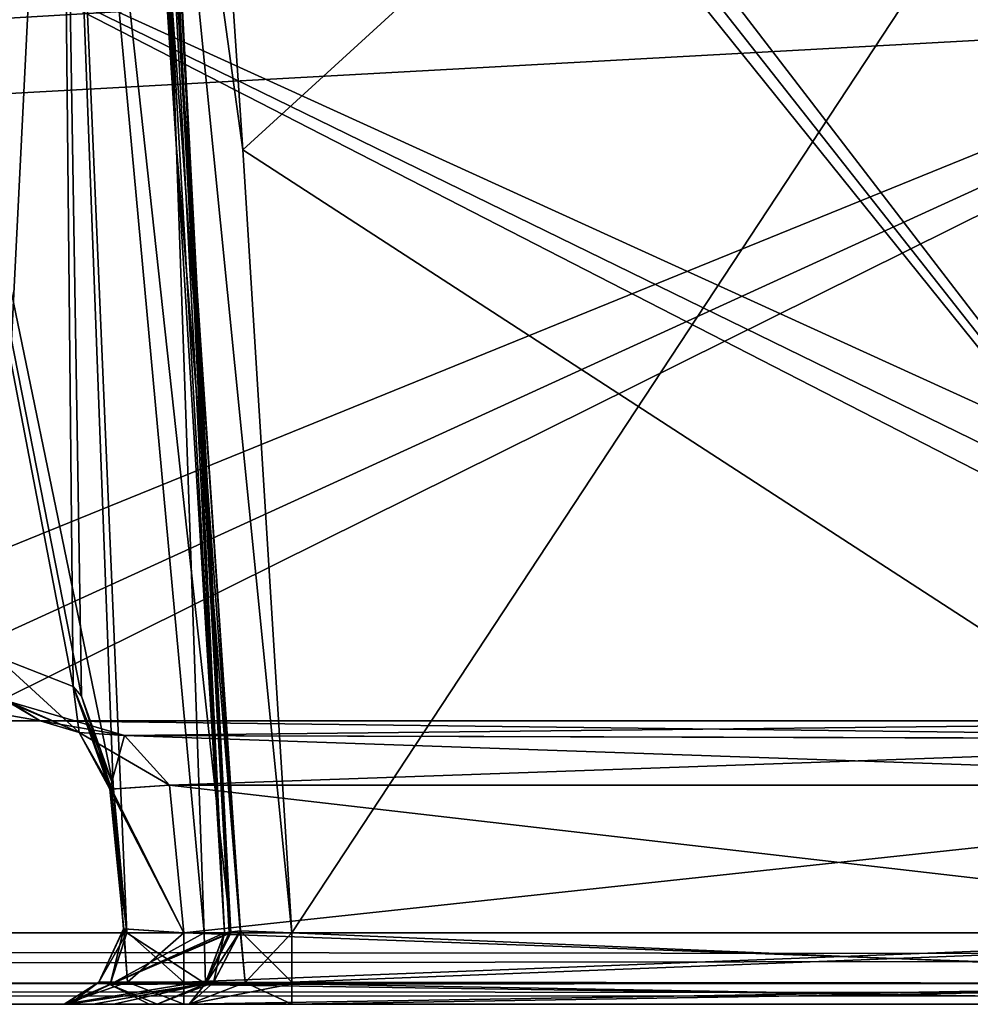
# Model space of a CAD drawing. Header units: inches. Extents: x -9.1 to 9.1, y -1.6 to 4.3.
# Tile 437 of 656: x -1.806 to -1.386, y -1.605 to -1.171. Entities that reach past the tile are written whole.
import ezdxf

# ---------------------------------------------------------------- set-up
doc = ezdxf.new("R2010")
doc.units = ezdxf.units.IN
doc.header["$LTSCALE"] = 81.481481
doc.header["$MEASUREMENT"] = 0
for name, color, linetype in [('12595', 7, 'CONTINUOUS'), ('12596', 7, 'CONTINUOUS'), ('12597', 7, 'CONTINUOUS'), ('12598', 7, 'CONTINUOUS'), ('12599', 7, 'CONTINUOUS'), ('12600', 7, 'CONTINUOUS'), ('12601', 7, 'CONTINUOUS'), ('129', 7, 'CONTINUOUS'), ('36', 7, 'CONTINUOUS'), ('395', 7, 'CONTINUOUS'), ('55', 7, 'CONTINUOUS'), ('5806', 7, 'CONTINUOUS'), ('5827', 7, 'CONTINUOUS'), ('5828', 7, 'CONTINUOUS'), ('5829', 7, 'CONTINUOUS'), ('5830', 7, 'CONTINUOUS'), ('5831', 7, 'CONTINUOUS'), ('5832', 7, 'CONTINUOUS'), ('5833', 7, 'CONTINUOUS'), ('5834', 7, 'CONTINUOUS'), ('5835', 7, 'CONTINUOUS'), ('5836', 7, 'CONTINUOUS'), ('5837', 7, 'CONTINUOUS'), ('5838', 7, 'CONTINUOUS'), ('5841', 7, 'CONTINUOUS'), ('743', 7, 'CONTINUOUS'), ('746', 7, 'CONTINUOUS'), ('747', 7, 'CONTINUOUS'), ('748', 7, 'CONTINUOUS'), ('749', 7, 'CONTINUOUS'), ('757', 7, 'CONTINUOUS'), ('758', 7, 'CONTINUOUS'), ('77', 7, 'CONTINUOUS'), ('78', 7, 'CONTINUOUS'), ('96', 7, 'CONTINUOUS')]:
    doc.layers.add(name, color=color, linetype=linetype)

msp = doc.modelspace()

# ---------------------------------------------------------------- linework, layer by layer
at = {"layer": '12595', "linetype": 'Continuous'}
for points in [[(-1.79654, -1.48, -4.11649), (-1.12433, -1.48, -4.11649), (-1.12519, -1.48822, -4.13712), (-1.79654, -1.48, -4.11649)], [(-1.75929, -1.48645, -4.13507), (-1.79654, -1.48, -4.11649), (-1.12519, -1.48822, -4.13712), (-1.75929, -1.48645, -4.13507)], [(-1.73944, -1.50843, -4.14645), (-1.75929, -1.48645, -4.13507), (-1.12731, -1.50843, -4.14645), (-1.73944, -1.50843, -4.14645)], [(-1.12731, -1.50843, -4.14645), (-1.75929, -1.48645, -4.13507), (-1.12519, -1.48822, -4.13712), (-1.12731, -1.50843, -4.14645)]]:
    msp.add_3dface(points, dxfattribs=at)
at = {"layer": '12596', "linetype": 'Continuous'}
for points in [[(-1.78197, -1.46491, -4.17321), (-1.81613, -1.45157, -4.13916), (-1.77934, -1.48521, -4.15311), (-1.78197, -1.46491, -4.17321)], [(-1.81613, -1.45157, -4.13916), (-1.80982, -1.47208, -4.13186), (-1.77934, -1.48521, -4.15311), (-1.81613, -1.45157, -4.13916)], [(-1.76428, -1.50843, -4.19315), (-1.77825, -1.46918, -4.17748), (-1.78197, -1.46491, -4.17321), (-1.76428, -1.50843, -4.19315)], [(-1.76428, -1.50843, -4.19315), (-1.78197, -1.46491, -4.17321), (-1.76576, -1.51019, -4.1624), (-1.76428, -1.50843, -4.19315)], [(-1.78197, -1.46491, -4.17321), (-1.77934, -1.48521, -4.15311), (-1.76576, -1.51019, -4.1624), (-1.78197, -1.46491, -4.17321)], [(-1.80982, -1.47208, -4.13186), (-1.79654, -1.48, -4.11649), (-1.77934, -1.48521, -4.15311), (-1.80982, -1.47208, -4.13186)], [(-1.77934, -1.48521, -4.15311), (-1.79654, -1.48, -4.11649), (-1.75929, -1.48645, -4.13507), (-1.77934, -1.48521, -4.15311)], [(-1.77934, -1.48521, -4.15311), (-1.75929, -1.48645, -4.13507), (-1.76576, -1.51019, -4.1624), (-1.77934, -1.48521, -4.15311)], [(-1.73944, -1.50843, -4.14645), (-1.76576, -1.51019, -4.1624), (-1.75929, -1.48645, -4.13507), (-1.73944, -1.50843, -4.14645)]]:
    msp.add_3dface(points, dxfattribs=at)
at = {"layer": '12597', "linetype": 'Continuous'}
msp.add_3dface([(-1.81384, -1.48, -4.10259), (-1.79654, -1.48, -4.11649), (-1.80982, -1.47208, -4.13186), (-1.81384, -1.48, -4.10259)], dxfattribs=at)
at = {"layer": '12598', "linetype": 'Continuous'}
for points in [[(-1.75829, -1.57343, -4.19606), (-1.76428, -1.50843, -4.19315), (-1.76576, -1.51019, -4.1624), (-1.75829, -1.57343, -4.19606)], [(-1.76576, -1.51019, -4.1624), (-1.73944, -1.50843, -4.14645), (-1.73311, -1.57343, -4.14986), (-1.76576, -1.51019, -4.1624)], [(-1.75829, -1.57343, -4.19606), (-1.76576, -1.51019, -4.1624), (-1.75957, -1.57173, -4.16525), (-1.75829, -1.57343, -4.19606)], [(-1.75957, -1.57173, -4.16525), (-1.76576, -1.51019, -4.1624), (-1.73311, -1.57343, -4.14986), (-1.75957, -1.57173, -4.16525)]]:
    msp.add_3dface(points, dxfattribs=at)
at = {"layer": '12599', "linetype": 'Continuous'}
for points in [[(-1.76566, -1.59623, -4.20081), (-1.75957, -1.57173, -4.16525), (-1.77053, -1.59519, -4.17442), (-1.76566, -1.59623, -4.20081)], [(-1.77053, -1.59519, -4.17442), (-1.75957, -1.57173, -4.16525), (-1.75791, -1.59519, -4.15128), (-1.77053, -1.59519, -4.17442)], [(-1.76566, -1.59623, -4.20081), (-1.75829, -1.57343, -4.19606), (-1.75957, -1.57173, -4.16525), (-1.76566, -1.59623, -4.20081)], [(-1.75957, -1.57173, -4.16525), (-1.73311, -1.57343, -4.14986), (-1.75791, -1.59519, -4.15128), (-1.75957, -1.57173, -4.16525)], [(-1.75791, -1.59519, -4.15128), (-1.73311, -1.57343, -4.14986), (-1.73311, -1.59625, -4.14107), (-1.75791, -1.59519, -4.15128)], [(-1.78574, -1.605, -4.15107), (-1.78346, -1.605, -4.2123), (-1.77053, -1.59519, -4.17442), (-1.78574, -1.605, -4.15107)], [(-1.78574, -1.605, -4.15107), (-1.77053, -1.59519, -4.17442), (-1.75791, -1.59519, -4.15128), (-1.78574, -1.605, -4.15107)], [(-1.78574, -1.605, -4.15107), (-1.75791, -1.59519, -4.15128), (-1.73311, -1.59625, -4.14107), (-1.78574, -1.605, -4.15107)], [(-1.73311, -1.605, -4.1199), (-1.78574, -1.605, -4.15107), (-1.73311, -1.59625, -4.14107), (-1.73311, -1.605, -4.1199)], [(-1.78346, -1.605, -4.2123), (-1.76566, -1.59623, -4.20081), (-1.77053, -1.59519, -4.17442), (-1.78346, -1.605, -4.2123)]]:
    msp.add_3dface(points, dxfattribs=at)
at = {"layer": '12600', "linetype": 'Continuous'}
for points in [[(-1.73311, -1.59625, -4.14107), (-1.73311, -1.57343, -4.14986), (-1.13071, -1.59526, -4.14202), (-1.73311, -1.59625, -4.14107)], [(-1.13071, -1.59526, -4.14202), (-1.73311, -1.57343, -4.14986), (-1.13071, -1.57343, -4.14986), (-1.13071, -1.59526, -4.14202)], [(-1.13071, -1.605, -4.1199), (-1.73311, -1.59625, -4.14107), (-1.13071, -1.59526, -4.14202), (-1.13071, -1.605, -4.1199)], [(-1.13071, -1.605, -4.1199), (-1.73311, -1.605, -4.1199), (-1.73311, -1.59625, -4.14107), (-1.13071, -1.605, -4.1199)]]:
    msp.add_3dface(points, dxfattribs=at)
at = {"layer": '12601', "linetype": 'Continuous'}
for points in [[(-1.73311, -1.57343, -4.14986), (-1.73944, -1.50843, -4.14645), (-1.12731, -1.50843, -4.14645), (-1.73311, -1.57343, -4.14986)], [(-1.13071, -1.57343, -4.14986), (-1.73311, -1.57343, -4.14986), (-1.12731, -1.50843, -4.14645), (-1.13071, -1.57343, -4.14986)]]:
    msp.add_3dface(points, dxfattribs=at)
at = {"layer": '129', "linetype": 'Continuous'}
for points in [[(-1.13847, -1.45157, 4.05518), (-1.12031, -1.105, 4.05518), (-1.89919, -1.105, 4.05518), (-1.13847, -1.45157, 4.05518)], [(-1.1478, -1.47174, 4.05518), (-1.13847, -1.45157, 4.05518), (-1.89919, -1.105, 4.05518), (-1.1478, -1.47174, 4.05518)], [(-1.16843, -1.48, 4.05518), (-1.1478, -1.47174, 4.05518), (-1.89919, -1.105, 4.05518), (-1.16843, -1.48, 4.05518)], [(-1.83209, -1.48, 4.05518), (-1.16843, -1.48, 4.05518), (-1.89919, -1.105, 4.05518), (-1.83209, -1.48, 4.05518)]]:
    msp.add_3dface(points, dxfattribs=at)
at = {"layer": '36', "linetype": 'Continuous'}
for points in [[(-8.57818, -1.605, -4.59779), (8.5782, -1.605, -4.59779), (-6.00062, -1.605, -4.5107), (-8.57818, -1.605, -4.59779)], [(8.5782, -1.605, 4.59779), (-8.57818, -1.605, 4.59779), (6.00062, -1.605, 4.5107), (8.5782, -1.605, 4.59779)], [(6.00062, -1.605, 4.5107), (-8.57818, -1.605, 4.59779), (5.92149, -1.605, 4.48987), (6.00062, -1.605, 4.5107)], [(5.92149, -1.605, 4.48987), (-8.57818, -1.605, 4.59779), (2.00062, -1.605, 4.5107), (5.92149, -1.605, 4.48987)], [(2.00062, -1.605, 4.5107), (-8.57818, -1.605, 4.59779), (1.92149, -1.605, 4.48987), (2.00062, -1.605, 4.5107)], [(1.92149, -1.605, 4.48987), (-8.57818, -1.605, 4.59779), (-1.99938, -1.605, 4.5107), (1.92149, -1.605, 4.48987)], [(-6.00062, -1.605, -4.5107), (8.5782, -1.605, -4.59779), (-5.92149, -1.605, -4.48987), (-6.00062, -1.605, -4.5107)], [(-5.92149, -1.605, -4.48987), (8.5782, -1.605, -4.59779), (-2.00062, -1.605, -4.5107), (-5.92149, -1.605, -4.48987)], [(-2.00062, -1.605, -4.5107), (8.5782, -1.605, -4.59779), (-1.92149, -1.605, -4.48987), (-2.00062, -1.605, -4.5107)], [(1.92149, -1.605, 4.48987), (-1.99938, -1.605, 4.5107), (1.68549, -1.605, 4.45621), (1.92149, -1.605, 4.48987)], [(-1.99938, -1.605, 4.5107), (-1.92043, -1.605, 4.48927), (-1.68549, -1.605, 4.45621), (-1.99938, -1.605, 4.5107)], [(-1.17481, -1.605, 4.45621), (-1.99938, -1.605, 4.5107), (-1.68549, -1.605, 4.45621), (-1.17481, -1.605, 4.45621)], [(-1.99938, -1.605, 4.5107), (-1.17481, -1.605, 4.45621), (-0.86755, -1.605, 4.43868), (-1.99938, -1.605, 4.5107)], [(1.68549, -1.605, 4.45621), (-1.99938, -1.605, 4.5107), (1.17481, -1.605, 4.45621), (1.68549, -1.605, 4.45621)], [(1.17481, -1.605, 4.45621), (-1.99938, -1.605, 4.5107), (0.82519, -1.605, 4.45621), (1.17481, -1.605, 4.45621)], [(0.82519, -1.605, 4.45621), (-1.99938, -1.605, 4.5107), (-0.82519, -1.605, 4.45621), (0.82519, -1.605, 4.45621)], [(-0.82519, -1.605, 4.45621), (-1.99938, -1.605, 4.5107), (-0.86755, -1.605, 4.43868), (-0.82519, -1.605, 4.45621)], [(-1.92149, -1.605, -4.48987), (8.5782, -1.605, -4.59779), (1.99938, -1.605, -4.5107), (-1.92149, -1.605, -4.48987)], [(-1.86297, -1.605, -4.43193), (-1.92149, -1.605, -4.48987), (-1.68549, -1.605, -4.45621), (-1.86297, -1.605, -4.43193)], [(-1.92149, -1.605, -4.48987), (1.99938, -1.605, -4.5107), (-1.68549, -1.605, -4.45621), (-1.92149, -1.605, -4.48987)], [(-1.92043, -1.605, 4.48927), (-1.86268, -1.605, 4.43148), (-1.74483, -1.605, 4.38793), (-1.92043, -1.605, 4.48927)], [(-1.68549, -1.605, 4.45621), (-1.92043, -1.605, 4.48927), (-1.73071, -1.605, 4.43563), (-1.68549, -1.605, 4.45621)], [(-1.73071, -1.605, 4.43563), (-1.92043, -1.605, 4.48927), (-1.74483, -1.605, 4.38793), (-1.73071, -1.605, 4.43563)], [(-1.84129, -1.605, -4.352), (-1.86297, -1.605, -4.43193), (-1.73074, -1.605, -4.4356), (-1.84129, -1.605, -4.352)], [(-1.73074, -1.605, -4.4356), (-1.86297, -1.605, -4.43193), (-1.68549, -1.605, -4.45621), (-1.73074, -1.605, -4.4356)], [(-1.86268, -1.605, 4.43148), (-1.84129, -1.605, 4.352), (-1.78582, -1.605, 4.15122), (-1.86268, -1.605, 4.43148)], [(-1.74483, -1.605, 4.38793), (-1.86268, -1.605, 4.43148), (-1.74835, -1.605, 4.29664), (-1.74483, -1.605, 4.38793)], [(-1.74835, -1.605, 4.29664), (-1.86268, -1.605, 4.43148), (-1.78346, -1.605, 4.2123), (-1.74835, -1.605, 4.29664)], [(-1.78346, -1.605, 4.2123), (-1.86268, -1.605, 4.43148), (-1.78582, -1.605, 4.15122), (-1.78346, -1.605, 4.2123)], [(-1.84129, -1.605, 4.352), (-1.84129, -1.605, -4.352), (-1.78574, -1.605, -4.15107), (-1.84129, -1.605, 4.352)], [(-1.78574, -1.605, -4.15107), (-1.84129, -1.605, -4.352), (-1.78346, -1.605, -4.2123), (-1.78574, -1.605, -4.15107)], [(-1.78346, -1.605, -4.2123), (-1.84129, -1.605, -4.352), (-1.74483, -1.605, -4.38793), (-1.78346, -1.605, -4.2123)], [(-1.74483, -1.605, -4.38793), (-1.84129, -1.605, -4.352), (-1.73074, -1.605, -4.4356), (-1.74483, -1.605, -4.38793)], [(-1.78582, -1.605, 4.15122), (-1.84129, -1.605, 4.352), (-1.78574, -1.605, -4.15107), (-1.78582, -1.605, 4.15122)], [(-1.73311, -1.605, 4.1199), (-1.78582, -1.605, 4.15122), (-1.73311, -1.605, -4.1199), (-1.73311, -1.605, 4.1199)], [(-1.73311, -1.605, -4.1199), (-1.78582, -1.605, 4.15122), (-1.78574, -1.605, -4.15107), (-1.73311, -1.605, -4.1199)], [(-1.77307, -1.605, -4.2299), (-1.78346, -1.605, -4.2123), (-1.74483, -1.605, -4.38793), (-1.77307, -1.605, -4.2299)], [(-1.76411, -1.605, -4.24827), (-1.77307, -1.605, -4.2299), (-1.74483, -1.605, -4.38793), (-1.76411, -1.605, -4.24827)], [(-1.74474, -1.605, -4.31676), (-1.76411, -1.605, -4.24827), (-1.74483, -1.605, -4.38793), (-1.74474, -1.605, -4.31676)], [(-1.17481, -1.605, 4.1199), (-1.73311, -1.605, 4.1199), (-1.13071, -1.605, -4.1199), (-1.17481, -1.605, 4.1199)], [(-1.73311, -1.605, 4.1199), (-1.73311, -1.605, -4.1199), (-1.13071, -1.605, -4.1199), (-1.73311, -1.605, 4.1199)], [(-1.68549, -1.605, -4.45621), (1.99938, -1.605, -4.5107), (-1.13071, -1.605, -4.45621), (-1.68549, -1.605, -4.45621)]]:
    msp.add_3dface(points, dxfattribs=at)
at = {"layer": '395', "linetype": 'Continuous'}
for points in [[(-8.57837, -1.57343, 4.62775), (8.57837, -1.57343, 4.62775), (-8.52935, -0.63817, 4.57874), (-8.57837, -1.57343, 4.62775)], [(-8.52935, -0.63817, 4.57874), (8.57837, -1.57343, 4.62775), (-7.12257, -0.63817, 4.57874), (-8.52935, -0.63817, 4.57874)], [(-7.12257, -0.63817, 4.57874), (8.57837, -1.57343, 4.62775), (-6.87743, -0.63817, 4.57874), (-7.12257, -0.63817, 4.57874)], [(-6.87743, -0.63817, 4.57874), (8.57837, -1.57343, 4.62775), (-6.10307, -0.63817, 4.57874), (-6.87743, -0.63817, 4.57874)], [(-6.10307, -0.63817, 4.57874), (8.57837, -1.57343, 4.62775), (-5.89693, -0.63817, 4.57874), (-6.10307, -0.63817, 4.57874)], [(-5.89693, -0.63817, 4.57874), (8.57837, -1.57343, 4.62775), (-5.12257, -0.63817, 4.57874), (-5.89693, -0.63817, 4.57874)], [(-5.12257, -0.63817, 4.57874), (8.57837, -1.57343, 4.62775), (-4.87743, -0.63817, 4.57874), (-5.12257, -0.63817, 4.57874)], [(-4.87743, -0.63817, 4.57874), (8.57837, -1.57343, 4.62775), (-4.10307, -0.63817, 4.57874), (-4.87743, -0.63817, 4.57874)], [(8.57837, -1.57343, 4.62775), (-3.89693, -0.63817, 4.57874), (-4.10307, -0.63817, 4.57874), (8.57837, -1.57343, 4.62775)], [(-3.89693, -0.63817, 4.57874), (8.57837, -1.57343, 4.62775), (-3.12257, -0.63817, 4.57874), (-3.89693, -0.63817, 4.57874)], [(-3.12257, -0.63817, 4.57874), (8.57837, -1.57343, 4.62775), (-2.87743, -0.63817, 4.57874), (-3.12257, -0.63817, 4.57874)], [(-2.87743, -0.63817, 4.57874), (8.57837, -1.57343, 4.62775), (-2.10307, -0.63817, 4.57874), (-2.87743, -0.63817, 4.57874)], [(-2.10307, -0.63817, 4.57874), (8.57837, -1.57343, 4.62775), (-1.89693, -0.63817, 4.57874), (-2.10307, -0.63817, 4.57874)], [(-1.89693, -0.63817, 4.57874), (8.57837, -1.57343, 4.62775), (-1.12257, -0.63817, 4.57874), (-1.89693, -0.63817, 4.57874)]]:
    msp.add_3dface(points, dxfattribs=at)
at = {"layer": '55', "linetype": 'Continuous'}
for points in [[(8.57837, -1.59603, 4.61918), (8.57837, -1.57343, 4.62775), (-8.57837, -1.59542, 4.61977), (8.57837, -1.59603, 4.61918)], [(-8.57837, -1.59542, 4.61977), (8.57837, -1.57343, 4.62775), (-8.57837, -1.57343, 4.62775), (-8.57837, -1.59542, 4.61977)], [(-8.57818, -1.605, 4.59779), (8.57837, -1.59603, 4.61918), (-8.57837, -1.59542, 4.61977), (-8.57818, -1.605, 4.59779)], [(-8.57818, -1.605, 4.59779), (8.5782, -1.605, 4.59779), (8.57837, -1.59603, 4.61918), (-8.57818, -1.605, 4.59779)]]:
    msp.add_3dface(points, dxfattribs=at)
at = {"layer": '5806', "linetype": 'Continuous'}
for points in [[(-1.16843, -1.48, 4.05518), (-1.83209, -1.48, 4.05518), (-1.16843, -1.48, 4.11649), (-1.16843, -1.48, 4.05518)], [(-1.16843, -1.48, 4.11649), (-1.83209, -1.48, 4.05518), (-1.79654, -1.48, 4.11649), (-1.16843, -1.48, 4.11649)], [(-1.79654, -1.48, 4.11649), (-1.83209, -1.48, 4.05518), (-1.81384, -1.48, 4.10259), (-1.79654, -1.48, 4.11649)]]:
    msp.add_3dface(points, dxfattribs=at)
at = {"layer": '5827', "linetype": 'Continuous'}
for points in [[(-1.1258, -0.63817, 4.47526), (-1.17481, -1.57343, 4.42625), (-1.8937, -0.63817, 4.47526), (-1.1258, -0.63817, 4.47526)], [(-1.8937, -0.63817, 4.47526), (-1.17481, -1.57343, 4.42625), (-1.75005, -0.84342, 4.4645), (-1.8937, -0.63817, 4.47526)], [(-1.17481, -1.57343, 4.42625), (-1.73028, -0.88348, 4.46241), (-1.75005, -0.84342, 4.4645), (-1.17481, -1.57343, 4.42625)], [(-1.17481, -1.57343, 4.42625), (-1.70704, -1.22837, 4.44433), (-1.73028, -0.88348, 4.46241), (-1.17481, -1.57343, 4.42625)], [(-1.17481, -1.57343, 4.42625), (-1.6855, -1.57343, 4.42625), (-1.70704, -1.22837, 4.44433), (-1.17481, -1.57343, 4.42625)]]:
    msp.add_3dface(points, dxfattribs=at)
at = {"layer": '5828', "linetype": 'Continuous'}
for points in [[(-1.17481, -1.57343, 4.42625), (-1.17481, -1.59526, 4.43408), (-1.6855, -1.57343, 4.42625), (-1.17481, -1.57343, 4.42625)], [(-1.6855, -1.57343, 4.42625), (-1.17481, -1.59526, 4.43408), (-1.68549, -1.59595, 4.43473), (-1.6855, -1.57343, 4.42625)], [(-1.17481, -1.59526, 4.43408), (-1.17481, -1.605, 4.45621), (-1.68549, -1.59595, 4.43473), (-1.17481, -1.59526, 4.43408)], [(-1.17481, -1.605, 4.45621), (-1.68549, -1.605, 4.45621), (-1.68549, -1.59595, 4.43473), (-1.17481, -1.605, 4.45621)]]:
    msp.add_3dface(points, dxfattribs=at)
at = {"layer": '5829', "linetype": 'Continuous'}
for points in [[(-1.72355, -1.59594, 4.39093), (-1.71516, -1.57343, 4.39211), (-1.70813, -1.57262, 4.41603), (-1.72355, -1.59594, 4.39093)], [(-1.72355, -1.59594, 4.39093), (-1.70813, -1.57262, 4.41603), (-1.71998, -1.59542, 4.41214), (-1.72355, -1.59594, 4.39093)], [(-1.71998, -1.59542, 4.41214), (-1.70813, -1.57262, 4.41603), (-1.70598, -1.59542, 4.42824), (-1.71998, -1.59542, 4.41214)], [(-1.70813, -1.57262, 4.41603), (-1.6855, -1.57343, 4.42625), (-1.70598, -1.59542, 4.42824), (-1.70813, -1.57262, 4.41603)], [(-1.70598, -1.59542, 4.42824), (-1.6855, -1.57343, 4.42625), (-1.68549, -1.59595, 4.43473), (-1.70598, -1.59542, 4.42824)], [(-1.73071, -1.605, 4.43563), (-1.74483, -1.605, 4.38793), (-1.71998, -1.59542, 4.41214), (-1.73071, -1.605, 4.43563)], [(-1.74483, -1.605, 4.38793), (-1.72355, -1.59594, 4.39093), (-1.71998, -1.59542, 4.41214), (-1.74483, -1.605, 4.38793)], [(-1.73071, -1.605, 4.43563), (-1.71998, -1.59542, 4.41214), (-1.70598, -1.59542, 4.42824), (-1.73071, -1.605, 4.43563)], [(-1.73071, -1.605, 4.43563), (-1.70598, -1.59542, 4.42824), (-1.68549, -1.59595, 4.43473), (-1.73071, -1.605, 4.43563)], [(-1.68549, -1.605, 4.45621), (-1.73071, -1.605, 4.43563), (-1.68549, -1.59595, 4.43473), (-1.68549, -1.605, 4.45621)]]:
    msp.add_3dface(points, dxfattribs=at)
at = {"layer": '5830', "linetype": 'Continuous'}
for points in [[(-1.73652, -1.2256, 4.40826), (-1.759, -0.88343, 4.42388), (-1.75478, -0.88448, 4.44958), (-1.73652, -1.2256, 4.40826)], [(-1.73028, -0.88348, 4.46241), (-1.70704, -1.22837, 4.44433), (-1.75478, -0.88448, 4.44958), (-1.73028, -0.88348, 4.46241)], [(-1.71516, -1.57343, 4.39211), (-1.73652, -1.2256, 4.40826), (-1.75478, -0.88448, 4.44958), (-1.71516, -1.57343, 4.39211)], [(-1.70813, -1.57262, 4.41603), (-1.71516, -1.57343, 4.39211), (-1.75478, -0.88448, 4.44958), (-1.70813, -1.57262, 4.41603)], [(-1.6855, -1.57343, 4.42625), (-1.70813, -1.57262, 4.41603), (-1.75478, -0.88448, 4.44958), (-1.6855, -1.57343, 4.42625)], [(-1.70704, -1.22837, 4.44433), (-1.6855, -1.57343, 4.42625), (-1.75478, -0.88448, 4.44958), (-1.70704, -1.22837, 4.44433)]]:
    msp.add_3dface(points, dxfattribs=at)
at = {"layer": '5831', "linetype": 'Continuous'}
for points in [[(-1.87987, -1.15839, 4.11478), (-1.78784, -0.88343, 4.21696), (-1.86635, -1.43262, 4.10565), (-1.87987, -1.15839, 4.11478)], [(-1.86635, -1.43262, 4.10565), (-1.78784, -0.88343, 4.21696), (-1.86068, -1.44608, 4.108), (-1.86635, -1.43262, 4.10565)], [(-1.86068, -1.44608, 4.108), (-1.78784, -0.88343, 4.21696), (-1.84826, -1.45157, 4.11518), (-1.86068, -1.44608, 4.108)], [(-1.84826, -1.45157, 4.11518), (-1.78784, -0.88343, 4.21696), (-1.83176, -1.45157, 4.1266), (-1.84826, -1.45157, 4.11518)], [(-1.83176, -1.45157, 4.1266), (-1.78784, -0.88343, 4.21696), (-1.81613, -1.45157, 4.13916), (-1.83176, -1.45157, 4.1266)], [(-1.81613, -1.45157, 4.13916), (-1.78784, -0.88343, 4.21696), (-1.78196, -1.46492, 4.17322), (-1.81613, -1.45157, 4.13916)], [(-1.72407, -1.57343, 4.27071), (-1.75829, -1.57343, 4.19606), (-1.78784, -0.88343, 4.21696), (-1.72407, -1.57343, 4.27071)], [(-1.78784, -0.88343, 4.21696), (-1.75829, -1.57343, 4.19606), (-1.76428, -1.50843, 4.19315), (-1.78784, -0.88343, 4.21696)], [(-1.74851, -0.88343, 4.352), (-1.72407, -1.57343, 4.27071), (-1.78784, -0.88343, 4.21696), (-1.74851, -0.88343, 4.352)], [(-1.78196, -1.46492, 4.17322), (-1.78784, -0.88343, 4.21696), (-1.77822, -1.46922, 4.17751), (-1.78196, -1.46492, 4.17322)], [(-1.77822, -1.46922, 4.17751), (-1.78784, -0.88343, 4.21696), (-1.76428, -1.50843, 4.19315), (-1.77822, -1.46922, 4.17751)], [(-1.759, -0.88343, 4.42388), (-1.73652, -1.2256, 4.40826), (-1.75115, -0.88343, 4.38832), (-1.759, -0.88343, 4.42388)], [(-1.71516, -1.57343, 4.39211), (-1.71305, -1.57343, 4.3721), (-1.75115, -0.88343, 4.38832), (-1.71516, -1.57343, 4.39211)], [(-1.73652, -1.2256, 4.40826), (-1.71516, -1.57343, 4.39211), (-1.75115, -0.88343, 4.38832), (-1.73652, -1.2256, 4.40826)], [(-1.71305, -1.57343, 4.3721), (-1.71235, -1.57343, 4.352), (-1.75115, -0.88343, 4.38832), (-1.71305, -1.57343, 4.3721)], [(-1.75115, -0.88343, 4.38832), (-1.71235, -1.57343, 4.352), (-1.74851, -0.88343, 4.352), (-1.75115, -0.88343, 4.38832)], [(-1.71235, -1.57343, 4.352), (-1.72407, -1.57343, 4.27071), (-1.74851, -0.88343, 4.352), (-1.71235, -1.57343, 4.352)]]:
    msp.add_3dface(points, dxfattribs=at)
at = {"layer": '5832', "linetype": 'Continuous'}
for points in [[(-1.76572, -1.59631, 4.20085), (-1.75829, -1.57343, 4.19606), (-1.72355, -1.59594, 4.39093), (-1.76572, -1.59631, 4.20085)], [(-1.75829, -1.57343, 4.19606), (-1.72407, -1.57343, 4.27071), (-1.72355, -1.59594, 4.39093), (-1.75829, -1.57343, 4.19606)], [(-1.72407, -1.57343, 4.27071), (-1.71235, -1.57343, 4.352), (-1.72355, -1.59594, 4.39093), (-1.72407, -1.57343, 4.27071)], [(-1.71305, -1.57343, 4.3721), (-1.71516, -1.57343, 4.39211), (-1.72355, -1.59594, 4.39093), (-1.71305, -1.57343, 4.3721)], [(-1.71235, -1.57343, 4.352), (-1.71305, -1.57343, 4.3721), (-1.72355, -1.59594, 4.39093), (-1.71235, -1.57343, 4.352)], [(-1.74835, -1.605, 4.29664), (-1.78346, -1.605, 4.2123), (-1.76572, -1.59631, 4.20085), (-1.74835, -1.605, 4.29664)], [(-1.74483, -1.605, 4.38793), (-1.76572, -1.59631, 4.20085), (-1.72355, -1.59594, 4.39093), (-1.74483, -1.605, 4.38793)], [(-1.74483, -1.605, 4.38793), (-1.74835, -1.605, 4.29664), (-1.76572, -1.59631, 4.20085), (-1.74483, -1.605, 4.38793)]]:
    msp.add_3dface(points, dxfattribs=at)
at = {"layer": '5833', "linetype": 'Continuous'}
for points in [[(-1.77053, -1.59519, 4.17445), (-1.75793, -1.59519, 4.1513), (-1.75971, -1.57173, 4.16551), (-1.77053, -1.59519, 4.17445)], [(-1.75829, -1.57343, 4.19606), (-1.77053, -1.59519, 4.17445), (-1.75971, -1.57173, 4.16551), (-1.75829, -1.57343, 4.19606)], [(-1.76572, -1.59631, 4.20085), (-1.77053, -1.59519, 4.17445), (-1.75829, -1.57343, 4.19606), (-1.76572, -1.59631, 4.20085)], [(-1.73311, -1.59526, 4.14202), (-1.73311, -1.57343, 4.14986), (-1.75971, -1.57173, 4.16551), (-1.73311, -1.59526, 4.14202)], [(-1.75793, -1.59519, 4.1513), (-1.73311, -1.59526, 4.14202), (-1.75971, -1.57173, 4.16551), (-1.75793, -1.59519, 4.1513)], [(-1.78582, -1.605, 4.15122), (-1.73311, -1.605, 4.1199), (-1.75793, -1.59519, 4.1513), (-1.78582, -1.605, 4.15122)], [(-1.78582, -1.605, 4.15122), (-1.75793, -1.59519, 4.1513), (-1.77053, -1.59519, 4.17445), (-1.78582, -1.605, 4.15122)], [(-1.78582, -1.605, 4.15122), (-1.77053, -1.59519, 4.17445), (-1.76572, -1.59631, 4.20085), (-1.78582, -1.605, 4.15122)], [(-1.78346, -1.605, 4.2123), (-1.78582, -1.605, 4.15122), (-1.76572, -1.59631, 4.20085), (-1.78346, -1.605, 4.2123)], [(-1.73311, -1.605, 4.1199), (-1.73311, -1.59526, 4.14202), (-1.75793, -1.59519, 4.1513), (-1.73311, -1.605, 4.1199)]]:
    msp.add_3dface(points, dxfattribs=at)
at = {"layer": '5834', "linetype": 'Continuous'}
for points in [[(-1.17481, -1.59589, 4.14143), (-1.17481, -1.57343, 4.14986), (-1.73311, -1.59526, 4.14202), (-1.17481, -1.59589, 4.14143)], [(-1.17481, -1.57343, 4.14986), (-1.73311, -1.57343, 4.14986), (-1.73311, -1.59526, 4.14202), (-1.17481, -1.57343, 4.14986)], [(-1.73311, -1.605, 4.1199), (-1.17481, -1.59589, 4.14143), (-1.73311, -1.59526, 4.14202), (-1.73311, -1.605, 4.1199)], [(-1.73311, -1.605, 4.1199), (-1.17481, -1.605, 4.1199), (-1.17481, -1.59589, 4.14143), (-1.73311, -1.605, 4.1199)]]:
    msp.add_3dface(points, dxfattribs=at)
at = {"layer": '5835', "linetype": 'Continuous'}
for points in [[(-1.17481, -1.57343, 4.14986), (-1.17141, -1.50843, 4.14645), (-1.73944, -1.50843, 4.14645), (-1.17481, -1.57343, 4.14986)], [(-1.17481, -1.57343, 4.14986), (-1.73944, -1.50843, 4.14645), (-1.73311, -1.57343, 4.14986), (-1.17481, -1.57343, 4.14986)]]:
    msp.add_3dface(points, dxfattribs=at)
at = {"layer": '5836', "linetype": 'Continuous'}
for points in [[(-1.73311, -1.57343, 4.14986), (-1.73944, -1.50843, 4.14645), (-1.76505, -1.51018, 4.16113), (-1.73311, -1.57343, 4.14986)], [(-1.76428, -1.50843, 4.19315), (-1.75971, -1.57173, 4.16551), (-1.76505, -1.51018, 4.16113), (-1.76428, -1.50843, 4.19315)], [(-1.75971, -1.57173, 4.16551), (-1.73311, -1.57343, 4.14986), (-1.76505, -1.51018, 4.16113), (-1.75971, -1.57173, 4.16551)], [(-1.75829, -1.57343, 4.19606), (-1.75971, -1.57173, 4.16551), (-1.76428, -1.50843, 4.19315), (-1.75829, -1.57343, 4.19606)]]:
    msp.add_3dface(points, dxfattribs=at)
at = {"layer": '5837', "linetype": 'Continuous'}
for points in [[(-1.81613, -1.45157, 4.13916), (-1.78196, -1.46492, 4.17322), (-1.77934, -1.48521, 4.15311), (-1.81613, -1.45157, 4.13916)], [(-1.81025, -1.47146, 4.13235), (-1.81613, -1.45157, 4.13916), (-1.77934, -1.48521, 4.15311), (-1.81025, -1.47146, 4.13235)], [(-1.78196, -1.46492, 4.17322), (-1.77822, -1.46922, 4.17751), (-1.76505, -1.51018, 4.16113), (-1.78196, -1.46492, 4.17322)], [(-1.77934, -1.48521, 4.15311), (-1.78196, -1.46492, 4.17322), (-1.76505, -1.51018, 4.16113), (-1.77934, -1.48521, 4.15311)], [(-1.75929, -1.48645, 4.13507), (-1.79654, -1.48, 4.11649), (-1.81025, -1.47146, 4.13235), (-1.75929, -1.48645, 4.13507)], [(-1.75929, -1.48645, 4.13507), (-1.81025, -1.47146, 4.13235), (-1.77934, -1.48521, 4.15311), (-1.75929, -1.48645, 4.13507)], [(-1.77822, -1.46922, 4.17751), (-1.76428, -1.50843, 4.19315), (-1.76505, -1.51018, 4.16113), (-1.77822, -1.46922, 4.17751)], [(-1.73944, -1.50843, 4.14645), (-1.75929, -1.48645, 4.13507), (-1.77934, -1.48521, 4.15311), (-1.73944, -1.50843, 4.14645)], [(-1.73944, -1.50843, 4.14645), (-1.77934, -1.48521, 4.15311), (-1.76505, -1.51018, 4.16113), (-1.73944, -1.50843, 4.14645)]]:
    msp.add_3dface(points, dxfattribs=at)
at = {"layer": '5838', "linetype": 'Continuous'}
for points in [[(-1.79654, -1.48, 4.11649), (-1.84322, -1.47178, 4.10733), (-1.81025, -1.47146, 4.13235), (-1.79654, -1.48, 4.11649)], [(-1.79654, -1.48, 4.11649), (-1.81384, -1.48, 4.10259), (-1.84322, -1.47178, 4.10733), (-1.79654, -1.48, 4.11649)]]:
    msp.add_3dface(points, dxfattribs=at)
at = {"layer": '5841', "linetype": 'Continuous'}
for points in [[(-1.16843, -1.48, 4.11649), (-1.79654, -1.48, 4.11649), (-1.75929, -1.48645, 4.13507), (-1.16843, -1.48, 4.11649)], [(-1.16929, -1.48822, 4.13712), (-1.16843, -1.48, 4.11649), (-1.75929, -1.48645, 4.13507), (-1.16929, -1.48822, 4.13712)], [(-1.73944, -1.50843, 4.14645), (-1.16929, -1.48822, 4.13712), (-1.75929, -1.48645, 4.13507), (-1.73944, -1.50843, 4.14645)], [(-1.17141, -1.50843, 4.14645), (-1.16929, -1.48822, 4.13712), (-1.73944, -1.50843, 4.14645), (-1.17141, -1.50843, 4.14645)]]:
    msp.add_3dface(points, dxfattribs=at)
at = {"layer": '743', "linetype": 'Continuous'}
for points in [[(-1.83209, -1.48, -4.04245), (-1.12433, -1.48, -4.04245), (-1.83209, -1.48, -4.08996), (-1.83209, -1.48, -4.04245)], [(-1.83209, -1.48, -4.08996), (-1.12433, -1.48, -4.04245), (-1.81384, -1.48, -4.10259), (-1.83209, -1.48, -4.08996)], [(-1.81384, -1.48, -4.10259), (-1.12433, -1.48, -4.04245), (-1.79654, -1.48, -4.11649), (-1.81384, -1.48, -4.10259)], [(-1.12433, -1.48, -4.04245), (-1.12433, -1.48, -4.11649), (-1.79654, -1.48, -4.11649), (-1.12433, -1.48, -4.04245)]]:
    msp.add_3dface(points, dxfattribs=at)
at = {"layer": '746', "linetype": 'Continuous'}
for points in [[(-1.77825, -1.46918, -4.17748), (-1.76428, -1.50843, -4.19315), (-1.89353, -0.88343, -4.12416), (-1.77825, -1.46918, -4.17748)], [(-1.89353, -0.88343, -4.12416), (-1.76428, -1.50843, -4.19315), (-1.78784, -0.88343, -4.21696), (-1.89353, -0.88343, -4.12416)], [(-1.78197, -1.46491, -4.17321), (-1.77825, -1.46918, -4.17748), (-1.89353, -0.88343, -4.12416), (-1.78197, -1.46491, -4.17321)], [(-1.81613, -1.45157, -4.13916), (-1.78197, -1.46491, -4.17321), (-1.89353, -0.88343, -4.12416), (-1.81613, -1.45157, -4.13916)], [(-1.72407, -1.57343, -4.27071), (-1.71235, -1.57343, -4.352), (-1.78784, -0.88343, -4.21696), (-1.72407, -1.57343, -4.27071)], [(-1.78784, -0.88343, -4.21696), (-1.71235, -1.57343, -4.352), (-1.74851, -0.88343, -4.352), (-1.78784, -0.88343, -4.21696)], [(-1.75829, -1.57343, -4.19606), (-1.72407, -1.57343, -4.27071), (-1.78784, -0.88343, -4.21696), (-1.75829, -1.57343, -4.19606)], [(-1.76428, -1.50843, -4.19315), (-1.75829, -1.57343, -4.19606), (-1.78784, -0.88343, -4.21696), (-1.76428, -1.50843, -4.19315)], [(-1.759, -0.88343, -4.42388), (-1.75115, -0.88343, -4.38832), (-1.73652, -1.2256, -4.40826), (-1.759, -0.88343, -4.42388)], [(-1.75115, -0.88343, -4.38832), (-1.74851, -0.88343, -4.352), (-1.71516, -1.57343, -4.39211), (-1.75115, -0.88343, -4.38832)], [(-1.73652, -1.2256, -4.40826), (-1.75115, -0.88343, -4.38832), (-1.71516, -1.57343, -4.39211), (-1.73652, -1.2256, -4.40826)], [(-1.74851, -0.88343, -4.352), (-1.71235, -1.57343, -4.352), (-1.71305, -1.57343, -4.3721), (-1.74851, -0.88343, -4.352)], [(-1.71516, -1.57343, -4.39211), (-1.74851, -0.88343, -4.352), (-1.71305, -1.57343, -4.3721), (-1.71516, -1.57343, -4.39211)]]:
    msp.add_3dface(points, dxfattribs=at)
at = {"layer": '747', "linetype": 'Continuous'}
for points in [[(-1.71235, -1.57343, -4.352), (-1.72407, -1.57343, -4.27071), (-1.76566, -1.59623, -4.20081), (-1.71235, -1.57343, -4.352)], [(-1.71305, -1.57343, -4.3721), (-1.71235, -1.57343, -4.352), (-1.76566, -1.59623, -4.20081), (-1.71305, -1.57343, -4.3721)], [(-1.72407, -1.57343, -4.27071), (-1.75829, -1.57343, -4.19606), (-1.76566, -1.59623, -4.20081), (-1.72407, -1.57343, -4.27071)], [(-1.71516, -1.57343, -4.39211), (-1.71305, -1.57343, -4.3721), (-1.76566, -1.59623, -4.20081), (-1.71516, -1.57343, -4.39211)], [(-1.72364, -1.59603, -4.39092), (-1.71516, -1.57343, -4.39211), (-1.76566, -1.59623, -4.20081), (-1.72364, -1.59603, -4.39092)], [(-1.78346, -1.605, -4.2123), (-1.77307, -1.605, -4.2299), (-1.72364, -1.59603, -4.39092), (-1.78346, -1.605, -4.2123)], [(-1.78346, -1.605, -4.2123), (-1.72364, -1.59603, -4.39092), (-1.76566, -1.59623, -4.20081), (-1.78346, -1.605, -4.2123)], [(-1.77307, -1.605, -4.2299), (-1.76411, -1.605, -4.24827), (-1.72364, -1.59603, -4.39092), (-1.77307, -1.605, -4.2299)], [(-1.76411, -1.605, -4.24827), (-1.74474, -1.605, -4.31676), (-1.72364, -1.59603, -4.39092), (-1.76411, -1.605, -4.24827)], [(-1.74474, -1.605, -4.31676), (-1.74483, -1.605, -4.38793), (-1.72364, -1.59603, -4.39092), (-1.74474, -1.605, -4.31676)]]:
    msp.add_3dface(points, dxfattribs=at)
at = {"layer": '748', "linetype": 'Continuous'}
for points in [[(-1.71516, -1.57343, -4.39211), (-1.72364, -1.59603, -4.39092), (-1.71999, -1.59542, -4.41212), (-1.71516, -1.57343, -4.39211)], [(-1.71516, -1.57343, -4.39211), (-1.71999, -1.59542, -4.41212), (-1.70819, -1.57262, -4.41596), (-1.71516, -1.57343, -4.39211)], [(-1.71999, -1.59542, -4.41212), (-1.706, -1.59542, -4.42823), (-1.70819, -1.57262, -4.41596), (-1.71999, -1.59542, -4.41212)], [(-1.68549, -1.59526, -4.43408), (-1.6855, -1.57343, -4.42625), (-1.70819, -1.57262, -4.41596), (-1.68549, -1.59526, -4.43408)], [(-1.706, -1.59542, -4.42823), (-1.68549, -1.59526, -4.43408), (-1.70819, -1.57262, -4.41596), (-1.706, -1.59542, -4.42823)], [(-1.74483, -1.605, -4.38793), (-1.73074, -1.605, -4.4356), (-1.72364, -1.59603, -4.39092), (-1.74483, -1.605, -4.38793)], [(-1.73074, -1.605, -4.4356), (-1.68549, -1.605, -4.45621), (-1.706, -1.59542, -4.42823), (-1.73074, -1.605, -4.4356)], [(-1.72364, -1.59603, -4.39092), (-1.73074, -1.605, -4.4356), (-1.71999, -1.59542, -4.41212), (-1.72364, -1.59603, -4.39092)], [(-1.73074, -1.605, -4.4356), (-1.706, -1.59542, -4.42823), (-1.71999, -1.59542, -4.41212), (-1.73074, -1.605, -4.4356)], [(-1.68549, -1.605, -4.45621), (-1.68549, -1.59526, -4.43408), (-1.706, -1.59542, -4.42823), (-1.68549, -1.605, -4.45621)]]:
    msp.add_3dface(points, dxfattribs=at)
at = {"layer": '749', "linetype": 'Continuous'}
for points in [[(-1.759, -0.88343, -4.42388), (-1.73652, -1.2256, -4.40826), (-1.70819, -1.57262, -4.41596), (-1.759, -0.88343, -4.42388)], [(-1.759, -0.88343, -4.42388), (-1.70819, -1.57262, -4.41596), (-1.75478, -0.88448, -4.44958), (-1.759, -0.88343, -4.42388)], [(-1.73028, -0.88348, -4.46241), (-1.75478, -0.88448, -4.44958), (-1.70704, -1.22837, -4.44433), (-1.73028, -0.88348, -4.46241)], [(-1.70819, -1.57262, -4.41596), (-1.6855, -1.57343, -4.42625), (-1.75478, -0.88448, -4.44958), (-1.70819, -1.57262, -4.41596)], [(-1.75478, -0.88448, -4.44958), (-1.6855, -1.57343, -4.42625), (-1.70704, -1.22837, -4.44433), (-1.75478, -0.88448, -4.44958)], [(-1.73652, -1.2256, -4.40826), (-1.71516, -1.57343, -4.39211), (-1.70819, -1.57262, -4.41596), (-1.73652, -1.2256, -4.40826)]]:
    msp.add_3dface(points, dxfattribs=at)
at = {"layer": '757', "linetype": 'Continuous'}
for points in [[(-1.73028, -0.88348, -4.46241), (-1.70704, -1.22837, -4.44433), (-1.08276, -0.65843, -4.4742), (-1.73028, -0.88348, -4.46241)], [(-1.70704, -1.22837, -4.44433), (-1.6855, -1.57343, -4.42625), (-1.08276, -0.65843, -4.4742), (-1.70704, -1.22837, -4.44433)], [(-1.6855, -1.57343, -4.42625), (-1.13071, -1.57343, -4.42625), (-1.08276, -0.65843, -4.4742), (-1.6855, -1.57343, -4.42625)]]:
    msp.add_3dface(points, dxfattribs=at)
at = {"layer": '758', "linetype": 'Continuous'}
for points in [[(-1.6855, -1.57343, -4.42625), (-1.68549, -1.59526, -4.43408), (-1.13071, -1.57343, -4.42625), (-1.6855, -1.57343, -4.42625)], [(-1.13071, -1.57343, -4.42625), (-1.68549, -1.59526, -4.43408), (-1.13071, -1.59589, -4.43467), (-1.13071, -1.57343, -4.42625)], [(-1.68549, -1.59526, -4.43408), (-1.68549, -1.605, -4.45621), (-1.13071, -1.59589, -4.43467), (-1.68549, -1.59526, -4.43408)], [(-1.68549, -1.605, -4.45621), (-1.13071, -1.605, -4.45621), (-1.13071, -1.59589, -4.43467), (-1.68549, -1.605, -4.45621)]]:
    msp.add_3dface(points, dxfattribs=at)
at = {"layer": '77', "linetype": 'Continuous'}
for points in [[(-8.57837, -1.59603, -4.61918), (-8.57837, -1.57343, -4.62775), (8.57837, -1.59542, -4.61977), (-8.57837, -1.59603, -4.61918)], [(8.57837, -1.59542, -4.61977), (-8.57837, -1.57343, -4.62775), (8.57837, -1.57343, -4.62775), (8.57837, -1.59542, -4.61977)], [(8.5782, -1.605, -4.59779), (-8.57837, -1.59603, -4.61918), (8.57837, -1.59542, -4.61977), (8.5782, -1.605, -4.59779)], [(8.5782, -1.605, -4.59779), (-8.57818, -1.605, -4.59779), (-8.57837, -1.59603, -4.61918), (8.5782, -1.605, -4.59779)]]:
    msp.add_3dface(points, dxfattribs=at)
at = {"layer": '78', "linetype": 'Continuous'}
for points in [[(8.57837, -1.57343, -4.62775), (-8.57837, -1.57343, -4.62775), (8.52935, -0.63817, -4.57874), (8.57837, -1.57343, -4.62775)], [(5.89693, -0.63817, -4.57874), (-8.57837, -1.57343, -4.62775), (5.12257, -0.63817, -4.57874), (5.89693, -0.63817, -4.57874)], [(-8.57837, -1.57343, -4.62775), (5.89693, -0.63817, -4.57874), (6.10307, -0.63817, -4.57874), (-8.57837, -1.57343, -4.62775)], [(5.12257, -0.63817, -4.57874), (-8.57837, -1.57343, -4.62775), (4.87743, -0.63817, -4.57874), (5.12257, -0.63817, -4.57874)], [(4.87743, -0.63817, -4.57874), (-8.57837, -1.57343, -4.62775), (4.10307, -0.63817, -4.57874), (4.87743, -0.63817, -4.57874)], [(4.10307, -0.63817, -4.57874), (-8.57837, -1.57343, -4.62775), (3.89693, -0.63817, -4.57874), (4.10307, -0.63817, -4.57874)], [(3.89693, -0.63817, -4.57874), (-8.57837, -1.57343, -4.62775), (3.12257, -0.63817, -4.57874), (3.89693, -0.63817, -4.57874)], [(3.12257, -0.63817, -4.57874), (-8.57837, -1.57343, -4.62775), (2.87743, -0.63817, -4.57874), (3.12257, -0.63817, -4.57874)], [(2.87743, -0.63817, -4.57874), (-8.57837, -1.57343, -4.62775), (2.10307, -0.63817, -4.57874), (2.87743, -0.63817, -4.57874)], [(2.10307, -0.63817, -4.57874), (-8.57837, -1.57343, -4.62775), (1.89693, -0.63817, -4.57874), (2.10307, -0.63817, -4.57874)], [(1.89693, -0.63817, -4.57874), (-8.57837, -1.57343, -4.62775), (-1.89693, -0.63817, -4.57874), (1.89693, -0.63817, -4.57874)], [(8.52935, -0.63817, -4.57874), (-8.57837, -1.57343, -4.62775), (7.12257, -0.63817, -4.57874), (8.52935, -0.63817, -4.57874)], [(7.12257, -0.63817, -4.57874), (-8.57837, -1.57343, -4.62775), (6.87743, -0.63817, -4.57874), (7.12257, -0.63817, -4.57874)], [(6.87743, -0.63817, -4.57874), (-8.57837, -1.57343, -4.62775), (6.10307, -0.63817, -4.57874), (6.87743, -0.63817, -4.57874)]]:
    msp.add_3dface(points, dxfattribs=at)
at = {"layer": '96', "linetype": 'Continuous'}
for points in [[(-1.88202, -1.43262, -4.04245), (-1.89919, -1.105, -4.04245), (-1.0762, -1.105, -4.04245), (-1.88202, -1.43262, -4.04245)], [(-1.86648, -1.46623, -4.04245), (-1.88202, -1.43262, -4.04245), (-1.0762, -1.105, -4.04245), (-1.86648, -1.46623, -4.04245)], [(-1.83209, -1.48, -4.04245), (-1.86648, -1.46623, -4.04245), (-1.0762, -1.105, -4.04245), (-1.83209, -1.48, -4.04245)], [(-1.12433, -1.48, -4.04245), (-1.83209, -1.48, -4.04245), (-1.0762, -1.105, -4.04245), (-1.12433, -1.48, -4.04245)]]:
    msp.add_3dface(points, dxfattribs=at)

doc.saveas('drawing.dxf')
